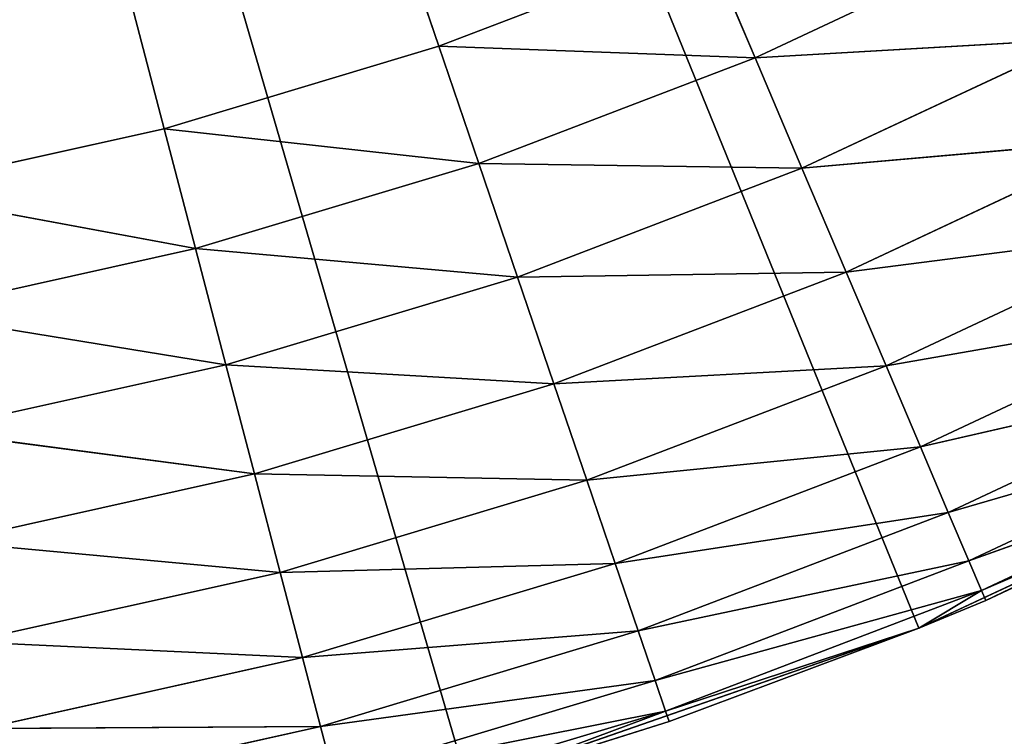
# Model space of a CAD drawing. Header units: centimetres. Extents: x 0.1 to 28.1, y 0.1 to 9.9.
# Tile 237 of 317: x 24.763 to 24.901, y 7.39 to 7.491. Entities that reach past the tile are written whole.
import ezdxf

# ---------------------------------------------------------------- set-up
doc = ezdxf.new("R2010")
doc.units = ezdxf.units.CM
doc.header["$LTSCALE"] = 2.54
doc.layers.get('0').update_dxf_attribs({"true_color": 0xff5454})

# ---------------------------------------------------------------- blocks, each defined once
blk = doc.blocks.new('P__ka na papier toaletowy COVUU.STL')
at = {"color": 0}
for p, q in [((24.78348, 7.47566, 22.65), (24.64437, 8.00778, 22.65)), ((24.78348, 7.47566, 22.65), (24.64437, 8.00778, 22.65)), ((24.82196, 7.48723, 22.65), (24.64437, 8.00778, 22.65)), ((24.82196, 7.48723, 22.65), (24.64437, 8.00778, 22.65)), ((24.64437, 8.00778, 22.15), (24.82604, 7.38368, 22.15)), ((24.88924, 7.40567, 22.15), (24.64437, 8.00778, 22.15)), ((24.88924, 7.40567, 22.15), (24.64437, 8.00778, 22.15)), ((24.64437, 8.00778, 22.15), (24.82604, 7.38368, 22.15)), ((24.86627, 7.4856, 22.64848), (24.90379, 7.50319, 22.64848)), ((24.86627, 7.4856, 22.64848), (24.90379, 7.50319, 22.64848)), ((24.82196, 7.48723, 22.65), (24.85948, 7.50159, 22.65)), ((24.82196, 7.48723, 22.65), (24.85948, 7.50159, 22.65)), ((24.85948, 7.50159, 22.65), (24.86627, 7.4856, 22.64848)), ((24.85948, 7.50159, 22.65), (24.86627, 7.4856, 22.64848)), ((24.78348, 7.47566, 22.65), (24.82196, 7.48723, 22.65)), ((24.78348, 7.47566, 22.65), (24.82196, 7.48723, 22.65)), ((24.86627, 7.4856, 22.64848), (24.82196, 7.48723, 22.65)), ((24.82196, 7.48723, 22.65), (24.82756, 7.4708, 22.64848)), ((24.86627, 7.4856, 22.64848), (24.82196, 7.48723, 22.65)), ((24.82196, 7.48723, 22.65), (24.82756, 7.4708, 22.64848)), ((24.86627, 7.4856, 22.64848), (24.91149, 7.48822, 22.64397)), ((24.86627, 7.4856, 22.64848), (24.91149, 7.48822, 22.64397)), ((24.87285, 7.47011, 22.64397), (24.91149, 7.48822, 22.64397)), ((24.87285, 7.47011, 22.64397), (24.91149, 7.48822, 22.64397)), ((24.86627, 7.4856, 22.64848), (24.82756, 7.4708, 22.64848)), ((24.86627, 7.4856, 22.64848), (24.82756, 7.4708, 22.64848)), ((24.86627, 7.4856, 22.64848), (24.87285, 7.47011, 22.64397)), ((24.86627, 7.4856, 22.64848), (24.87285, 7.47011, 22.64397)), ((24.74427, 7.46693, 22.65), (24.78348, 7.47566, 22.65)), ((24.74427, 7.46693, 22.65), (24.78348, 7.47566, 22.65)), ((24.82756, 7.4708, 22.64848), (24.78348, 7.47566, 22.65)), ((24.78348, 7.47566, 22.65), (24.78788, 7.45886, 22.64848)), ((24.82756, 7.4708, 22.64848), (24.78348, 7.47566, 22.65)), ((24.78348, 7.47566, 22.65), (24.78788, 7.45886, 22.64848)), ((24.87285, 7.47011, 22.64397), (24.91872, 7.47417, 22.6366)), ((24.87285, 7.47011, 22.64397), (24.91872, 7.47417, 22.6366)), ((24.87903, 7.45557, 22.6366), (24.91872, 7.47417, 22.6366)), ((24.87903, 7.45557, 22.6366), (24.91872, 7.47417, 22.6366)), ((24.82756, 7.4708, 22.64848), (24.78788, 7.45886, 22.64848)), ((24.82756, 7.4708, 22.64848), (24.78788, 7.45886, 22.64848)), ((24.87285, 7.47011, 22.64397), (24.82756, 7.4708, 22.64848)), ((24.82756, 7.4708, 22.64848), (24.833, 7.45486, 22.64397)), ((24.87285, 7.47011, 22.64397), (24.82756, 7.4708, 22.64848)), ((24.82756, 7.4708, 22.64848), (24.833, 7.45486, 22.64397)), ((24.87285, 7.47011, 22.64397), (24.833, 7.45486, 22.64397)), ((24.87285, 7.47011, 22.64397), (24.833, 7.45486, 22.64397)), ((24.87285, 7.47011, 22.64397), (24.87903, 7.45557, 22.6366)), ((24.87285, 7.47011, 22.64397), (24.87903, 7.45557, 22.6366)), ((24.74427, 7.46693, 22.65), (24.78788, 7.45886, 22.64848)), ((24.74427, 7.46693, 22.65), (24.78788, 7.45886, 22.64848)), ((24.87903, 7.45557, 22.6366), (24.92525, 7.46147, 22.62661)), ((24.87903, 7.45557, 22.6366), (24.92525, 7.46147, 22.62661)), ((24.88462, 7.44243, 22.62661), (24.92525, 7.46147, 22.62661)), ((24.88462, 7.44243, 22.62661), (24.92525, 7.46147, 22.62661)), ((24.74743, 7.44985, 22.64848), (24.78788, 7.45886, 22.64848)), ((24.74743, 7.44985, 22.64848), (24.78788, 7.45886, 22.64848)), ((24.833, 7.45486, 22.64397), (24.78788, 7.45886, 22.64848)), ((24.78788, 7.45886, 22.64848), (24.79214, 7.44257, 22.64397)), ((24.833, 7.45486, 22.64397), (24.78788, 7.45886, 22.64848)), ((24.78788, 7.45886, 22.64848), (24.79214, 7.44257, 22.64397)), ((24.87903, 7.45557, 22.6366), (24.833, 7.45486, 22.64397)), ((24.87903, 7.45557, 22.6366), (24.833, 7.45486, 22.64397)), ((24.87903, 7.45557, 22.6366), (24.8381, 7.43991, 22.6366)), ((24.87903, 7.45557, 22.6366), (24.8381, 7.43991, 22.6366)), ((24.87903, 7.45557, 22.6366), (24.88462, 7.44243, 22.62661)), ((24.87903, 7.45557, 22.6366), (24.88462, 7.44243, 22.62661)), ((24.833, 7.45486, 22.64397), (24.79214, 7.44257, 22.64397)), ((24.833, 7.45486, 22.64397), (24.79214, 7.44257, 22.64397)), ((24.833, 7.45486, 22.64397), (24.8381, 7.43991, 22.6366)), ((24.833, 7.45486, 22.64397), (24.8381, 7.43991, 22.6366)), ((24.88462, 7.44243, 22.62661), (24.93088, 7.45051, 22.61428)), ((24.88462, 7.44243, 22.62661), (24.93088, 7.45051, 22.61428)), ((24.88944, 7.43108, 22.61428), (24.93088, 7.45051, 22.61428)), ((24.88944, 7.43108, 22.61428), (24.93088, 7.45051, 22.61428)), ((24.74743, 7.44985, 22.64848), (24.79214, 7.44257, 22.64397)), ((24.74743, 7.44985, 22.64848), (24.79214, 7.44257, 22.64397)), ((24.75048, 7.43329, 22.64397), (24.79214, 7.44257, 22.64397)), ((24.75048, 7.43329, 22.64397), (24.79214, 7.44257, 22.64397)), ((24.8381, 7.43991, 22.6366), (24.79214, 7.44257, 22.64397)), ((24.79214, 7.44257, 22.64397), (24.79613, 7.42729, 22.6366)), ((24.8381, 7.43991, 22.6366), (24.79214, 7.44257, 22.64397)), ((24.79214, 7.44257, 22.64397), (24.79613, 7.42729, 22.6366)), ((24.88462, 7.44243, 22.62661), (24.8381, 7.43991, 22.6366)), ((24.88462, 7.44243, 22.62661), (24.8381, 7.43991, 22.6366)), ((24.88462, 7.44243, 22.62661), (24.84271, 7.4264, 22.62661)), ((24.88462, 7.44243, 22.62661), (24.84271, 7.4264, 22.62661)), ((24.88462, 7.44243, 22.62661), (24.88944, 7.43108, 22.61428)), ((24.88462, 7.44243, 22.62661), (24.88944, 7.43108, 22.61428)), ((24.88944, 7.43108, 22.61428), (24.93545, 7.44162, 22.6)), ((24.88944, 7.43108, 22.61428), (24.93545, 7.44162, 22.6)), ((24.89335, 7.42188, 22.6), (24.93545, 7.44162, 22.6)), ((24.89335, 7.42188, 22.6), (24.93545, 7.44162, 22.6)), ((24.8381, 7.43991, 22.6366), (24.79613, 7.42729, 22.6366)), ((24.8381, 7.43991, 22.6366), (24.79613, 7.42729, 22.6366)), ((24.8381, 7.43991, 22.6366), (24.84271, 7.4264, 22.62661)), ((24.8381, 7.43991, 22.6366), (24.84271, 7.4264, 22.62661)), ((24.89335, 7.42188, 22.6), (24.93882, 7.43507, 22.5842)), ((24.89335, 7.42188, 22.6), (24.93882, 7.43507, 22.5842)), ((24.89623, 7.4151, 22.5842), (24.93882, 7.43507, 22.5842)), ((24.89623, 7.4151, 22.5842), (24.93882, 7.43507, 22.5842)), ((24.88924, 7.40567, 22.15), (24.94986, 7.43403, 22.15)), ((24.88924, 7.40567, 22.15), (24.94986, 7.43403, 22.15)), ((24.94986, 7.43403, 22.15), (24.89859, 7.40955, 22.55)), ((24.94986, 7.43403, 22.15), (24.89859, 7.40955, 22.55)), ((24.75048, 7.43329, 22.64397), (24.79613, 7.42729, 22.6366)), ((24.75048, 7.43329, 22.64397), (24.79613, 7.42729, 22.6366)), ((24.88944, 7.43108, 22.61428), (24.84271, 7.4264, 22.62661)), ((24.88944, 7.43108, 22.61428), (24.84271, 7.4264, 22.62661)), ((24.88944, 7.43108, 22.61428), (24.84669, 7.41473, 22.61428)), ((24.88944, 7.43108, 22.61428), (24.84669, 7.41473, 22.61428)), ((24.88944, 7.43108, 22.61428), (24.89335, 7.42188, 22.6)), ((24.88944, 7.43108, 22.61428), (24.89335, 7.42188, 22.6)), ((24.89623, 7.4151, 22.5842), (24.94088, 7.43105, 22.56736)), ((24.89623, 7.4151, 22.5842), (24.94088, 7.43105, 22.56736)), ((24.89799, 7.41095, 22.56736), (24.94088, 7.43105, 22.56736)), ((24.89799, 7.41095, 22.56736), (24.94088, 7.43105, 22.56736)), ((24.89799, 7.41095, 22.56736), (24.94158, 7.4297, 22.55)), ((24.89799, 7.41095, 22.56736), (24.94158, 7.4297, 22.55)), ((24.94158, 7.4297, 22.55), (24.89859, 7.40955, 22.55)), ((24.94158, 7.4297, 22.55), (24.89859, 7.40955, 22.55)), ((24.75335, 7.41776, 22.6366), (24.79613, 7.42729, 22.6366)), ((24.75335, 7.41776, 22.6366), (24.79613, 7.42729, 22.6366)), ((24.84271, 7.4264, 22.62661), (24.79613, 7.42729, 22.6366)), ((24.79613, 7.42729, 22.6366), (24.79974, 7.41347, 22.62661)), ((24.84271, 7.4264, 22.62661), (24.79613, 7.42729, 22.6366)), ((24.79613, 7.42729, 22.6366), (24.79974, 7.41347, 22.62661)), ((24.84271, 7.4264, 22.62661), (24.79974, 7.41347, 22.62661)), ((24.84271, 7.4264, 22.62661), (24.79974, 7.41347, 22.62661)), ((24.84271, 7.4264, 22.62661), (24.84669, 7.41473, 22.61428)), ((24.84271, 7.4264, 22.62661), (24.84669, 7.41473, 22.61428)), ((24.89335, 7.42188, 22.6), (24.84669, 7.41473, 22.61428)), ((24.89335, 7.42188, 22.6), (24.84669, 7.41473, 22.61428)), ((24.89335, 7.42188, 22.6), (24.84992, 7.40527, 22.6)), ((24.89335, 7.42188, 22.6), (24.84992, 7.40527, 22.6)), ((24.89335, 7.42188, 22.6), (24.89623, 7.4151, 22.5842)), ((24.89335, 7.42188, 22.6), (24.89623, 7.4151, 22.5842)), ((24.75335, 7.41776, 22.6366), (24.79974, 7.41347, 22.62661)), ((24.75335, 7.41776, 22.6366), (24.79974, 7.41347, 22.62661)), ((24.84669, 7.41473, 22.61428), (24.79974, 7.41347, 22.62661)), ((24.84669, 7.41473, 22.61428), (24.79974, 7.41347, 22.62661)), ((24.84669, 7.41473, 22.61428), (24.80286, 7.40155, 22.61428)), ((24.84669, 7.41473, 22.61428), (24.80286, 7.40155, 22.61428)), ((24.84669, 7.41473, 22.61428), (24.84992, 7.40527, 22.6)), ((24.84669, 7.41473, 22.61428), (24.84992, 7.40527, 22.6)), ((24.89623, 7.4151, 22.5842), (24.84992, 7.40527, 22.6)), ((24.89623, 7.4151, 22.5842), (24.84992, 7.40527, 22.6)), ((24.89623, 7.4151, 22.5842), (24.8523, 7.3983, 22.5842)), ((24.89623, 7.4151, 22.5842), (24.8523, 7.3983, 22.5842)), ((24.89623, 7.4151, 22.5842), (24.89799, 7.41095, 22.56736)), ((24.89623, 7.4151, 22.5842), (24.89799, 7.41095, 22.56736)), ((24.75595, 7.40372, 22.62661), (24.79974, 7.41347, 22.62661)), ((24.75595, 7.40372, 22.62661), (24.79974, 7.41347, 22.62661)), ((24.79974, 7.41347, 22.62661), (24.80286, 7.40155, 22.61428)), ((24.79974, 7.41347, 22.62661), (24.80286, 7.40155, 22.61428)), ((24.89799, 7.41095, 22.56736), (24.8523, 7.3983, 22.5842)), ((24.89799, 7.41095, 22.56736), (24.8523, 7.3983, 22.5842)), ((24.89799, 7.41095, 22.56736), (24.85375, 7.39403, 22.56736)), ((24.89799, 7.41095, 22.56736), (24.85375, 7.39403, 22.56736)), ((24.89799, 7.41095, 22.56736), (24.88924, 7.40567, 22.55)), ((24.89799, 7.41095, 22.56736), (24.88924, 7.40567, 22.55)), ((24.89859, 7.40955, 22.55), (24.89799, 7.41095, 22.56736)), ((24.89859, 7.40955, 22.55), (24.89799, 7.41095, 22.56736)), ((24.88924, 7.40567, 22.15), (24.89859, 7.40955, 22.55)), ((24.89859, 7.40955, 22.55), (24.88924, 7.40567, 22.55)), ((24.88924, 7.40567, 22.15), (24.89859, 7.40955, 22.55)), ((24.89859, 7.40955, 22.55), (24.88924, 7.40567, 22.55)), ((24.84992, 7.40527, 22.6), (24.80286, 7.40155, 22.61428)), ((24.84992, 7.40527, 22.6), (24.80286, 7.40155, 22.61428)), ((24.84992, 7.40527, 22.6), (24.80539, 7.39187, 22.6)), ((24.84992, 7.40527, 22.6), (24.80539, 7.39187, 22.6)), ((24.82604, 7.38368, 22.15), (24.88924, 7.40567, 22.15)), ((24.82604, 7.38368, 22.15), (24.88924, 7.40567, 22.15)), ((24.84992, 7.40527, 22.6), (24.8523, 7.3983, 22.5842)), ((24.84992, 7.40527, 22.6), (24.8523, 7.3983, 22.5842)), ((24.88924, 7.40567, 22.55), (24.85375, 7.39403, 22.56736)), ((24.88924, 7.40567, 22.55), (24.85375, 7.39403, 22.56736)), ((24.88924, 7.40567, 22.15), (24.85424, 7.39259, 22.55)), ((24.88924, 7.40567, 22.15), (24.85424, 7.39259, 22.55)), ((24.88924, 7.40567, 22.55), (24.85424, 7.39259, 22.55)), ((24.88924, 7.40567, 22.55), (24.85424, 7.39259, 22.55)), ((24.88924, 7.40567, 22.15), (24.88924, 7.40567, 22.55)), ((24.88924, 7.40567, 22.15), (24.88924, 7.40567, 22.55)), ((24.75595, 7.40372, 22.62661), (24.80286, 7.40155, 22.61428)), ((24.75595, 7.40372, 22.62661), (24.80286, 7.40155, 22.61428)), ((24.75818, 7.39159, 22.61428), (24.80286, 7.40155, 22.61428)), ((24.75818, 7.39159, 22.61428), (24.80286, 7.40155, 22.61428)), ((24.80286, 7.40155, 22.61428), (24.80539, 7.39187, 22.6)), ((24.80286, 7.40155, 22.61428), (24.80539, 7.39187, 22.6)), ((24.8523, 7.3983, 22.5842), (24.80539, 7.39187, 22.6)), ((24.8523, 7.3983, 22.5842), (24.80539, 7.39187, 22.6)), ((24.8523, 7.3983, 22.5842), (24.80725, 7.38475, 22.5842)), ((24.8523, 7.3983, 22.5842), (24.80725, 7.38475, 22.5842)), ((24.8523, 7.3983, 22.5842), (24.85375, 7.39403, 22.56736)), ((24.8523, 7.3983, 22.5842), (24.85375, 7.39403, 22.56736)), ((24.85375, 7.39403, 22.56736), (24.80725, 7.38475, 22.5842)), ((24.85375, 7.39403, 22.56736), (24.80725, 7.38475, 22.5842)), ((24.85375, 7.39403, 22.56736), (24.80839, 7.38038, 22.56736)), ((24.85375, 7.39403, 22.56736), (24.80839, 7.38038, 22.56736)), ((24.85375, 7.39403, 22.56736), (24.82604, 7.38368, 22.55)), ((24.85375, 7.39403, 22.56736), (24.82604, 7.38368, 22.55)), ((24.85424, 7.39259, 22.55), (24.85375, 7.39403, 22.56736)), ((24.85424, 7.39259, 22.55), (24.85375, 7.39403, 22.56736)), ((24.82604, 7.38368, 22.15), (24.85424, 7.39259, 22.55)), ((24.85424, 7.39259, 22.55), (24.82604, 7.38368, 22.55)), ((24.82604, 7.38368, 22.15), (24.85424, 7.39259, 22.55)), ((24.85424, 7.39259, 22.55), (24.82604, 7.38368, 22.55)), ((24.75818, 7.39159, 22.61428), (24.80539, 7.39187, 22.6)), ((24.75818, 7.39159, 22.61428), (24.80539, 7.39187, 22.6)), ((24.76, 7.38176, 22.6), (24.80539, 7.39187, 22.6)), ((24.76, 7.38176, 22.6), (24.80539, 7.39187, 22.6)), ((24.80539, 7.39187, 22.6), (24.80725, 7.38475, 22.5842)), ((24.80539, 7.39187, 22.6), (24.80725, 7.38475, 22.5842))]:
    blk.add_line(p, q, dxfattribs=at)
mesh = blk.add_polyface(dxfattribs=at)
corners = [(27.64437, 0.05778, 34.05), (0.64437, 9.85778, 34.05), (27.64437, 9.85778, 34.05)]
mesh.append_faces([[corners[k] for k in face] for face in [(0, 1, 2)]], dxfattribs={"color": 0})
mesh = blk.add_polyface(dxfattribs=at)
corners = [(27.64437, 0.05778, 34.05), (0.64437, 0.05778, 34.05), (0.64437, 9.85778, 34.05)]
mesh.append_faces([[corners[k] for k in face] for face in [(0, 1, 2)]], dxfattribs={"color": 0})
mesh = blk.add_polyface(dxfattribs=at)
corners = [(27.64437, 9.85778, 34.25), (0.64437, 0.05778, 34.25), (27.64437, 0.05778, 34.25)]
mesh.append_faces([[corners[k] for k in face] for face in [(0, 1, 2)]], dxfattribs={"color": 0})
mesh = blk.add_polyface(dxfattribs=at)
corners = [(27.64437, 9.85778, 34.25), (0.64437, 9.85778, 34.25), (0.64437, 0.05778, 34.25)]
mesh.append_faces([[corners[k] for k in face] for face in [(0, 1, 2)]], dxfattribs={"color": 0})
mesh = blk.add_polyface(dxfattribs=at)
corners = [(24.78348, 7.47566, 22.65), (24.64437, 8.00778, 22.65), (24.74427, 7.46693, 22.65)]
mesh.append_faces([[corners[k] for k in face] for face in [(0, 1, 2)]], dxfattribs={"color": 0})
mesh = blk.add_polyface(dxfattribs=at)
corners = [(24.82196, 7.48723, 22.65), (24.64437, 8.00778, 22.65), (24.78348, 7.47566, 22.65)]
mesh.append_faces([[corners[k] for k in face] for face in [(0, 1, 2)]], dxfattribs={"color": 0})
mesh = blk.add_polyface(dxfattribs=at)
corners = [(24.85948, 7.50159, 22.65), (24.64437, 8.00778, 22.65), (24.82196, 7.48723, 22.65)]
mesh.append_faces([[corners[k] for k in face] for face in [(0, 1, 2)]], dxfattribs={"color": 0})
mesh = blk.add_polyface(dxfattribs=at)
corners = [(24.82604, 7.38368, 22.15), (24.7609, 7.36831, 22.15), (24.64437, 8.00778, 22.15)]
mesh.append_faces([[corners[k] for k in face] for face in [(0, 1, 2)]], dxfattribs={"color": 0})
mesh = blk.add_polyface(dxfattribs=at)
corners = [(25.00723, 7.46849, 22.15), (24.94986, 7.43403, 22.15), (24.64437, 8.00778, 22.15)]
mesh.append_faces([[corners[k] for k in face] for face in [(0, 1, 2)]], dxfattribs={"color": 0})
mesh = blk.add_polyface(dxfattribs=at)
corners = [(24.94986, 7.43403, 22.15), (24.88924, 7.40567, 22.15), (24.64437, 8.00778, 22.15)]
mesh.append_faces([[corners[k] for k in face] for face in [(0, 1, 2)]], dxfattribs={"color": 0})
mesh = blk.add_polyface(dxfattribs=at)
corners = [(24.88924, 7.40567, 22.15), (24.82604, 7.38368, 22.15), (24.64437, 8.00778, 22.15)]
mesh.append_faces([[corners[k] for k in face] for face in [(0, 1, 2)]], dxfattribs={"color": 0})
mesh = blk.add_polyface(dxfattribs=at)
corners = [(25.06076, 7.50865, 22.15), (25.00723, 7.46849, 22.15), (24.64437, 8.00778, 22.15)]
mesh.append_faces([[corners[k] for k in face] for face in [(0, 1, 2)]], dxfattribs={"color": 0})
mesh = blk.add_polyface(dxfattribs=at)
corners = [(28.14437, 6.05778, 22.15), (3.98905, 7.947, 22.15), (3.97326, 7.88807, 22.15)]
mesh.append_faces([[corners[k] for k in face] for face in [(0, 1, 2)]], dxfattribs={"color": 0})
mesh = blk.add_polyface(dxfattribs=at)
corners = [(28.14437, 6.05778, 22.15), (24.64437, 7.65778, 22.15), (3.98905, 7.947, 22.15)]
mesh.append_faces([[corners[k] for k in face] for face in [(0, 1, 2)]], dxfattribs={"color": 0})
mesh = blk.add_polyface(dxfattribs=at)
corners = [(28.14437, 6.05778, 22.15), (3.97326, 7.88807, 22.15), (3.94748, 7.83278, 22.15)]
mesh.append_faces([[corners[k] for k in face] for face in [(0, 1, 2)]], dxfattribs={"color": 0})
mesh = blk.add_polyface(dxfattribs=at)
corners = [(28.14437, 6.05778, 22.15), (3.94748, 7.83278, 22.15), (3.91249, 7.7828, 22.15)]
mesh.append_faces([[corners[k] for k in face] for face in [(0, 1, 2)]], dxfattribs={"color": 0})
mesh = blk.add_polyface(dxfattribs=at)
corners = [(28.14437, 6.05778, 22.15), (3.91249, 7.7828, 22.15), (3.86935, 7.73966, 22.15)]
mesh.append_faces([[corners[k] for k in face] for face in [(0, 1, 2)]], dxfattribs={"color": 0})
mesh = blk.add_polyface(dxfattribs=at)
corners = [(28.14437, 6.05778, 22.05), (24.86935, 7.73966, 22.05), (24.91249, 7.7828, 22.05)]
mesh.append_faces([[corners[k] for k in face] for face in [(0, 1, 2)]], dxfattribs={"color": 0})
mesh = blk.add_polyface(dxfattribs=at)
corners = [(28.14437, 6.05778, 22.15), (24.91249, 7.7828, 22.15), (24.86935, 7.73966, 22.15)]
mesh.append_faces([[corners[k] for k in face] for face in [(0, 1, 2)]], dxfattribs={"color": 0})
mesh = blk.add_polyface(dxfattribs=at)
corners = [(28.14437, 6.05778, 22.15), (3.86935, 7.73966, 22.15), (3.81937, 7.70467, 22.15)]
mesh.append_faces([[corners[k] for k in face] for face in [(0, 1, 2)]], dxfattribs={"color": 0})
mesh = blk.add_polyface(dxfattribs=at)
corners = [(28.14437, 6.05778, 22.05), (24.81937, 7.70467, 22.05), (24.86935, 7.73966, 22.05)]
mesh.append_faces([[corners[k] for k in face] for face in [(0, 1, 2)]], dxfattribs={"color": 0})
mesh = blk.add_polyface(dxfattribs=at)
corners = [(28.14437, 6.05778, 22.15), (24.86935, 7.73966, 22.15), (24.81937, 7.70467, 22.15)]
mesh.append_faces([[corners[k] for k in face] for face in [(0, 1, 2)]], dxfattribs={"color": 0})
mesh = blk.add_polyface(dxfattribs=at)
corners = [(28.14437, 6.05778, 22.15), (3.81937, 7.70467, 22.15), (3.76408, 7.67888, 22.15)]
mesh.append_faces([[corners[k] for k in face] for face in [(0, 1, 2)]], dxfattribs={"color": 0})
mesh = blk.add_polyface(dxfattribs=at)
corners = [(28.14437, 6.05778, 22.05), (24.76408, 7.67888, 22.05), (24.81937, 7.70467, 22.05)]
mesh.append_faces([[corners[k] for k in face] for face in [(0, 1, 2)]], dxfattribs={"color": 0})
mesh = blk.add_polyface(dxfattribs=at)
corners = [(28.14437, 6.05778, 22.15), (24.81937, 7.70467, 22.15), (24.76408, 7.67888, 22.15)]
mesh.append_faces([[corners[k] for k in face] for face in [(0, 1, 2)]], dxfattribs={"color": 0})
mesh = blk.add_polyface(dxfattribs=at)
corners = [(28.14437, 6.05778, 22.05), (0.14437, 6.05778, 22.05), (24.52466, 7.67888, 22.05)]
mesh.append_faces([[corners[k] for k in face] for face in [(0, 1, 2)]], dxfattribs={"color": 0})
mesh = blk.add_polyface(dxfattribs=at)
corners = [(28.14437, 6.05778, 22.15), (3.76408, 7.67888, 22.15), (0.14437, 6.05778, 22.15)]
mesh.append_faces([[corners[k] for k in face] for face in [(0, 1, 2)]], dxfattribs={"color": 0})
mesh = blk.add_polyface(dxfattribs=at)
corners = [(28.14437, 6.05778, 22.05), (24.52466, 7.67888, 22.05), (24.58359, 7.66309, 22.05)]
mesh.append_faces([[corners[k] for k in face] for face in [(0, 1, 2)]], dxfattribs={"color": 0})
mesh = blk.add_polyface(dxfattribs=at)
corners = [(28.14437, 6.05778, 22.05), (24.70515, 7.66309, 22.05), (24.76408, 7.67888, 22.05)]
mesh.append_faces([[corners[k] for k in face] for face in [(0, 1, 2)]], dxfattribs={"color": 0})
mesh = blk.add_polyface(dxfattribs=at)
corners = [(28.14437, 6.05778, 22.15), (24.76408, 7.67888, 22.15), (24.70515, 7.66309, 22.15)]
mesh.append_faces([[corners[k] for k in face] for face in [(0, 1, 2)]], dxfattribs={"color": 0})
mesh = blk.add_polyface(dxfattribs=at)
corners = [(28.14437, 6.05778, 22.05), (24.58359, 7.66309, 22.05), (24.64437, 7.65778, 22.05)]
mesh.append_faces([[corners[k] for k in face] for face in [(0, 1, 2)]], dxfattribs={"color": 0})
mesh = blk.add_polyface(dxfattribs=at)
corners = [(28.14437, 6.05778, 22.05), (24.64437, 7.65778, 22.05), (24.70515, 7.66309, 22.05)]
mesh.append_faces([[corners[k] for k in face] for face in [(0, 1, 2)]], dxfattribs={"color": 0})
mesh = blk.add_polyface(dxfattribs=at)
corners = [(28.14437, 6.05778, 22.15), (24.70515, 7.66309, 22.15), (24.64437, 7.65778, 22.15)]
mesh.append_faces([[corners[k] for k in face] for face in [(0, 1, 2)]], dxfattribs={"color": 0})
mesh = blk.add_polyface(dxfattribs=at)
corners = [(24.90379, 7.50319, 22.64848), (24.85948, 7.50159, 22.65), (24.86627, 7.4856, 22.64848)]
mesh.append_faces([[corners[k] for k in face] for face in [(0, 1, 2)]], dxfattribs={"color": 0})
mesh = blk.add_polyface(dxfattribs=at)
corners = [(24.91149, 7.48822, 22.64397), (24.90379, 7.50319, 22.64848), (24.86627, 7.4856, 22.64848)]
mesh.append_faces([[corners[k] for k in face] for face in [(0, 1, 2)]], dxfattribs={"color": 0})
mesh = blk.add_polyface(dxfattribs=at)
corners = [(24.86627, 7.4856, 22.64848), (24.85948, 7.50159, 22.65), (24.82196, 7.48723, 22.65)]
mesh.append_faces([[corners[k] for k in face] for face in [(0, 1, 2)]], dxfattribs={"color": 0})
mesh = blk.add_polyface(dxfattribs=at)
corners = [(24.82756, 7.4708, 22.64848), (24.82196, 7.48723, 22.65), (24.78348, 7.47566, 22.65)]
mesh.append_faces([[corners[k] for k in face] for face in [(0, 1, 2)]], dxfattribs={"color": 0})
mesh = blk.add_polyface(dxfattribs=at)
corners = [(24.86627, 7.4856, 22.64848), (24.82196, 7.48723, 22.65), (24.82756, 7.4708, 22.64848)]
mesh.append_faces([[corners[k] for k in face] for face in [(0, 1, 2)]], dxfattribs={"color": 0})
mesh = blk.add_polyface(dxfattribs=at)
corners = [(24.91149, 7.48822, 22.64397), (24.86627, 7.4856, 22.64848), (24.87285, 7.47011, 22.64397)]
mesh.append_faces([[corners[k] for k in face] for face in [(0, 1, 2)]], dxfattribs={"color": 0})
mesh = blk.add_polyface(dxfattribs=at)
corners = [(24.91872, 7.47417, 22.6366), (24.91149, 7.48822, 22.64397), (24.87285, 7.47011, 22.64397)]
mesh.append_faces([[corners[k] for k in face] for face in [(0, 1, 2)]], dxfattribs={"color": 0})
mesh = blk.add_polyface(dxfattribs=at)
corners = [(24.87285, 7.47011, 22.64397), (24.86627, 7.4856, 22.64848), (24.82756, 7.4708, 22.64848)]
mesh.append_faces([[corners[k] for k in face] for face in [(0, 1, 2)]], dxfattribs={"color": 0})
mesh = blk.add_polyface(dxfattribs=at)
corners = [(24.78788, 7.45886, 22.64848), (24.78348, 7.47566, 22.65), (24.74427, 7.46693, 22.65)]
mesh.append_faces([[corners[k] for k in face] for face in [(0, 1, 2)]], dxfattribs={"color": 0})
mesh = blk.add_polyface(dxfattribs=at)
corners = [(24.82756, 7.4708, 22.64848), (24.78348, 7.47566, 22.65), (24.78788, 7.45886, 22.64848)]
mesh.append_faces([[corners[k] for k in face] for face in [(0, 1, 2)]], dxfattribs={"color": 0})
mesh = blk.add_polyface(dxfattribs=at)
corners = [(24.91872, 7.47417, 22.6366), (24.87285, 7.47011, 22.64397), (24.87903, 7.45557, 22.6366)]
mesh.append_faces([[corners[k] for k in face] for face in [(0, 1, 2)]], dxfattribs={"color": 0})
mesh = blk.add_polyface(dxfattribs=at)
corners = [(24.92525, 7.46147, 22.62661), (24.91872, 7.47417, 22.6366), (24.87903, 7.45557, 22.6366)]
mesh.append_faces([[corners[k] for k in face] for face in [(0, 1, 2)]], dxfattribs={"color": 0})
mesh = blk.add_polyface(dxfattribs=at)
corners = [(24.833, 7.45486, 22.64397), (24.82756, 7.4708, 22.64848), (24.78788, 7.45886, 22.64848)]
mesh.append_faces([[corners[k] for k in face] for face in [(0, 1, 2)]], dxfattribs={"color": 0})
mesh = blk.add_polyface(dxfattribs=at)
corners = [(24.87285, 7.47011, 22.64397), (24.82756, 7.4708, 22.64848), (24.833, 7.45486, 22.64397)]
mesh.append_faces([[corners[k] for k in face] for face in [(0, 1, 2)]], dxfattribs={"color": 0})
mesh = blk.add_polyface(dxfattribs=at)
corners = [(24.87903, 7.45557, 22.6366), (24.87285, 7.47011, 22.64397), (24.833, 7.45486, 22.64397)]
mesh.append_faces([[corners[k] for k in face] for face in [(0, 1, 2)]], dxfattribs={"color": 0})
mesh = blk.add_polyface(dxfattribs=at)
corners = [(24.78788, 7.45886, 22.64848), (24.74427, 7.46693, 22.65), (24.74743, 7.44985, 22.64848)]
mesh.append_faces([[corners[k] for k in face] for face in [(0, 1, 2)]], dxfattribs={"color": 0})
mesh = blk.add_polyface(dxfattribs=at)
corners = [(24.92525, 7.46147, 22.62661), (24.87903, 7.45557, 22.6366), (24.88462, 7.44243, 22.62661)]
mesh.append_faces([[corners[k] for k in face] for face in [(0, 1, 2)]], dxfattribs={"color": 0})
mesh = blk.add_polyface(dxfattribs=at)
corners = [(24.93088, 7.45051, 22.61428), (24.92525, 7.46147, 22.62661), (24.88462, 7.44243, 22.62661)]
mesh.append_faces([[corners[k] for k in face] for face in [(0, 1, 2)]], dxfattribs={"color": 0})
mesh = blk.add_polyface(dxfattribs=at)
corners = [(24.79214, 7.44257, 22.64397), (24.78788, 7.45886, 22.64848), (24.74743, 7.44985, 22.64848)]
mesh.append_faces([[corners[k] for k in face] for face in [(0, 1, 2)]], dxfattribs={"color": 0})
mesh = blk.add_polyface(dxfattribs=at)
corners = [(24.833, 7.45486, 22.64397), (24.78788, 7.45886, 22.64848), (24.79214, 7.44257, 22.64397)]
mesh.append_faces([[corners[k] for k in face] for face in [(0, 1, 2)]], dxfattribs={"color": 0})
mesh = blk.add_polyface(dxfattribs=at)
corners = [(24.87903, 7.45557, 22.6366), (24.833, 7.45486, 22.64397), (24.8381, 7.43991, 22.6366)]
mesh.append_faces([[corners[k] for k in face] for face in [(0, 1, 2)]], dxfattribs={"color": 0})
mesh = blk.add_polyface(dxfattribs=at)
corners = [(24.88462, 7.44243, 22.62661), (24.87903, 7.45557, 22.6366), (24.8381, 7.43991, 22.6366)]
mesh.append_faces([[corners[k] for k in face] for face in [(0, 1, 2)]], dxfattribs={"color": 0})
mesh = blk.add_polyface(dxfattribs=at)
corners = [(24.8381, 7.43991, 22.6366), (24.833, 7.45486, 22.64397), (24.79214, 7.44257, 22.64397)]
mesh.append_faces([[corners[k] for k in face] for face in [(0, 1, 2)]], dxfattribs={"color": 0})
mesh = blk.add_polyface(dxfattribs=at)
corners = [(24.93088, 7.45051, 22.61428), (24.88462, 7.44243, 22.62661), (24.88944, 7.43108, 22.61428)]
mesh.append_faces([[corners[k] for k in face] for face in [(0, 1, 2)]], dxfattribs={"color": 0})
mesh = blk.add_polyface(dxfattribs=at)
corners = [(24.88944, 7.43108, 22.61428), (24.93545, 7.44162, 22.6), (24.93088, 7.45051, 22.61428)]
mesh.append_faces([[corners[k] for k in face] for face in [(0, 1, 2)]], dxfattribs={"color": 0})
mesh = blk.add_polyface(dxfattribs=at)
corners = [(24.79214, 7.44257, 22.64397), (24.74743, 7.44985, 22.64848), (24.75048, 7.43329, 22.64397)]
mesh.append_faces([[corners[k] for k in face] for face in [(0, 1, 2)]], dxfattribs={"color": 0})
mesh = blk.add_polyface(dxfattribs=at)
corners = [(24.79613, 7.42729, 22.6366), (24.79214, 7.44257, 22.64397), (24.75048, 7.43329, 22.64397)]
mesh.append_faces([[corners[k] for k in face] for face in [(0, 1, 2)]], dxfattribs={"color": 0})
mesh = blk.add_polyface(dxfattribs=at)
corners = [(24.8381, 7.43991, 22.6366), (24.79214, 7.44257, 22.64397), (24.79613, 7.42729, 22.6366)]
mesh.append_faces([[corners[k] for k in face] for face in [(0, 1, 2)]], dxfattribs={"color": 0})
mesh = blk.add_polyface(dxfattribs=at)
corners = [(24.88462, 7.44243, 22.62661), (24.8381, 7.43991, 22.6366), (24.84271, 7.4264, 22.62661)]
mesh.append_faces([[corners[k] for k in face] for face in [(0, 1, 2)]], dxfattribs={"color": 0})
mesh = blk.add_polyface(dxfattribs=at)
corners = [(24.88944, 7.43108, 22.61428), (24.88462, 7.44243, 22.62661), (24.84271, 7.4264, 22.62661)]
mesh.append_faces([[corners[k] for k in face] for face in [(0, 1, 2)]], dxfattribs={"color": 0})
mesh = blk.add_polyface(dxfattribs=at)
corners = [(24.88944, 7.43108, 22.61428), (24.89335, 7.42188, 22.6), (24.93545, 7.44162, 22.6)]
mesh.append_faces([[corners[k] for k in face] for face in [(0, 1, 2)]], dxfattribs={"color": 0})
mesh = blk.add_polyface(dxfattribs=at)
corners = [(24.89335, 7.42188, 22.6), (24.93882, 7.43507, 22.5842), (24.93545, 7.44162, 22.6)]
mesh.append_faces([[corners[k] for k in face] for face in [(0, 1, 2)]], dxfattribs={"color": 0})
mesh = blk.add_polyface(dxfattribs=at)
corners = [(24.84271, 7.4264, 22.62661), (24.8381, 7.43991, 22.6366), (24.79613, 7.42729, 22.6366)]
mesh.append_faces([[corners[k] for k in face] for face in [(0, 1, 2)]], dxfattribs={"color": 0})
mesh = blk.add_polyface(dxfattribs=at)
corners = [(24.89335, 7.42188, 22.6), (24.89623, 7.4151, 22.5842), (24.93882, 7.43507, 22.5842)]
mesh.append_faces([[corners[k] for k in face] for face in [(0, 1, 2)]], dxfattribs={"color": 0})
mesh = blk.add_polyface(dxfattribs=at)
corners = [(24.89623, 7.4151, 22.5842), (24.94088, 7.43105, 22.56736), (24.93882, 7.43507, 22.5842)]
mesh.append_faces([[corners[k] for k in face] for face in [(0, 1, 2)]], dxfattribs={"color": 0})
mesh = blk.add_polyface(dxfattribs=at)
corners = [(24.89859, 7.40955, 22.55), (24.88924, 7.40567, 22.15), (24.94986, 7.43403, 22.15)]
mesh.append_faces([[corners[k] for k in face] for face in [(0, 1, 2)]], dxfattribs={"color": 0})
mesh = blk.add_polyface(dxfattribs=at)
corners = [(24.89859, 7.40955, 22.55), (24.94986, 7.43403, 22.15), (24.94158, 7.4297, 22.55)]
mesh.append_faces([[corners[k] for k in face] for face in [(0, 1, 2)]], dxfattribs={"color": 0})
mesh = blk.add_polyface(dxfattribs=at)
corners = [(24.79613, 7.42729, 22.6366), (24.75048, 7.43329, 22.64397), (24.75335, 7.41776, 22.6366)]
mesh.append_faces([[corners[k] for k in face] for face in [(0, 1, 2)]], dxfattribs={"color": 0})
mesh = blk.add_polyface(dxfattribs=at)
corners = [(24.88944, 7.43108, 22.61428), (24.84271, 7.4264, 22.62661), (24.84669, 7.41473, 22.61428)]
mesh.append_faces([[corners[k] for k in face] for face in [(0, 1, 2)]], dxfattribs={"color": 0})
mesh = blk.add_polyface(dxfattribs=at)
corners = [(24.84669, 7.41473, 22.61428), (24.89335, 7.42188, 22.6), (24.88944, 7.43108, 22.61428)]
mesh.append_faces([[corners[k] for k in face] for face in [(0, 1, 2)]], dxfattribs={"color": 0})
mesh = blk.add_polyface(dxfattribs=at)
corners = [(24.89623, 7.4151, 22.5842), (24.89799, 7.41095, 22.56736), (24.94088, 7.43105, 22.56736)]
mesh.append_faces([[corners[k] for k in face] for face in [(0, 1, 2)]], dxfattribs={"color": 0})
mesh = blk.add_polyface(dxfattribs=at)
corners = [(24.89799, 7.41095, 22.56736), (24.94158, 7.4297, 22.55), (24.94088, 7.43105, 22.56736)]
mesh.append_faces([[corners[k] for k in face] for face in [(0, 1, 2)]], dxfattribs={"color": 0})
mesh = blk.add_polyface(dxfattribs=at)
corners = [(24.89799, 7.41095, 22.56736), (24.89859, 7.40955, 22.55), (24.94158, 7.4297, 22.55)]
mesh.append_faces([[corners[k] for k in face] for face in [(0, 1, 2)]], dxfattribs={"color": 0})
mesh = blk.add_polyface(dxfattribs=at)
corners = [(24.79974, 7.41347, 22.62661), (24.79613, 7.42729, 22.6366), (24.75335, 7.41776, 22.6366)]
mesh.append_faces([[corners[k] for k in face] for face in [(0, 1, 2)]], dxfattribs={"color": 0})
mesh = blk.add_polyface(dxfattribs=at)
corners = [(24.84271, 7.4264, 22.62661), (24.79613, 7.42729, 22.6366), (24.79974, 7.41347, 22.62661)]
mesh.append_faces([[corners[k] for k in face] for face in [(0, 1, 2)]], dxfattribs={"color": 0})
mesh = blk.add_polyface(dxfattribs=at)
corners = [(24.84669, 7.41473, 22.61428), (24.84271, 7.4264, 22.62661), (24.79974, 7.41347, 22.62661)]
mesh.append_faces([[corners[k] for k in face] for face in [(0, 1, 2)]], dxfattribs={"color": 0})
mesh = blk.add_polyface(dxfattribs=at)
corners = [(24.84669, 7.41473, 22.61428), (24.84992, 7.40527, 22.6), (24.89335, 7.42188, 22.6)]
mesh.append_faces([[corners[k] for k in face] for face in [(0, 1, 2)]], dxfattribs={"color": 0})
mesh = blk.add_polyface(dxfattribs=at)
corners = [(24.84992, 7.40527, 22.6), (24.89623, 7.4151, 22.5842), (24.89335, 7.42188, 22.6)]
mesh.append_faces([[corners[k] for k in face] for face in [(0, 1, 2)]], dxfattribs={"color": 0})
mesh = blk.add_polyface(dxfattribs=at)
corners = [(24.79974, 7.41347, 22.62661), (24.75335, 7.41776, 22.6366), (24.75595, 7.40372, 22.62661)]
mesh.append_faces([[corners[k] for k in face] for face in [(0, 1, 2)]], dxfattribs={"color": 0})
mesh = blk.add_polyface(dxfattribs=at)
corners = [(24.84669, 7.41473, 22.61428), (24.79974, 7.41347, 22.62661), (24.80286, 7.40155, 22.61428)]
mesh.append_faces([[corners[k] for k in face] for face in [(0, 1, 2)]], dxfattribs={"color": 0})
mesh = blk.add_polyface(dxfattribs=at)
corners = [(24.80286, 7.40155, 22.61428), (24.84992, 7.40527, 22.6), (24.84669, 7.41473, 22.61428)]
mesh.append_faces([[corners[k] for k in face] for face in [(0, 1, 2)]], dxfattribs={"color": 0})
mesh = blk.add_polyface(dxfattribs=at)
corners = [(24.84992, 7.40527, 22.6), (24.8523, 7.3983, 22.5842), (24.89623, 7.4151, 22.5842)]
mesh.append_faces([[corners[k] for k in face] for face in [(0, 1, 2)]], dxfattribs={"color": 0})
mesh = blk.add_polyface(dxfattribs=at)
corners = [(24.8523, 7.3983, 22.5842), (24.89799, 7.41095, 22.56736), (24.89623, 7.4151, 22.5842)]
mesh.append_faces([[corners[k] for k in face] for face in [(0, 1, 2)]], dxfattribs={"color": 0})
mesh = blk.add_polyface(dxfattribs=at)
corners = [(24.80286, 7.40155, 22.61428), (24.79974, 7.41347, 22.62661), (24.75595, 7.40372, 22.62661)]
mesh.append_faces([[corners[k] for k in face] for face in [(0, 1, 2)]], dxfattribs={"color": 0})
mesh = blk.add_polyface(dxfattribs=at)
corners = [(24.8523, 7.3983, 22.5842), (24.85375, 7.39403, 22.56736), (24.89799, 7.41095, 22.56736)]
mesh.append_faces([[corners[k] for k in face] for face in [(0, 1, 2)]], dxfattribs={"color": 0})
mesh = blk.add_polyface(dxfattribs=at)
corners = [(24.85375, 7.39403, 22.56736), (24.88924, 7.40567, 22.55), (24.89799, 7.41095, 22.56736)]
mesh.append_faces([[corners[k] for k in face] for face in [(0, 1, 2)]], dxfattribs={"color": 0})
mesh = blk.add_polyface(dxfattribs=at)
corners = [(24.89799, 7.41095, 22.56736), (24.88924, 7.40567, 22.55), (24.89859, 7.40955, 22.55)]
mesh.append_faces([[corners[k] for k in face] for face in [(0, 1, 2)]], dxfattribs={"color": 0})
mesh = blk.add_polyface(dxfattribs=at)
corners = [(24.88924, 7.40567, 22.55), (24.88924, 7.40567, 22.15), (24.89859, 7.40955, 22.55)]
mesh.append_faces([[corners[k] for k in face] for face in [(0, 1, 2)]], dxfattribs={"color": 0})
mesh = blk.add_polyface(dxfattribs=at)
corners = [(24.80286, 7.40155, 22.61428), (24.80539, 7.39187, 22.6), (24.84992, 7.40527, 22.6)]
mesh.append_faces([[corners[k] for k in face] for face in [(0, 1, 2)]], dxfattribs={"color": 0})
mesh = blk.add_polyface(dxfattribs=at)
corners = [(24.80539, 7.39187, 22.6), (24.8523, 7.3983, 22.5842), (24.84992, 7.40527, 22.6)]
mesh.append_faces([[corners[k] for k in face] for face in [(0, 1, 2)]], dxfattribs={"color": 0})
mesh = blk.add_polyface(dxfattribs=at)
corners = [(24.85424, 7.39259, 22.55), (24.82604, 7.38368, 22.15), (24.88924, 7.40567, 22.15)]
mesh.append_faces([[corners[k] for k in face] for face in [(0, 1, 2)]], dxfattribs={"color": 0})
mesh = blk.add_polyface(dxfattribs=at)
corners = [(24.85375, 7.39403, 22.56736), (24.85424, 7.39259, 22.55), (24.88924, 7.40567, 22.55)]
mesh.append_faces([[corners[k] for k in face] for face in [(0, 1, 2)]], dxfattribs={"color": 0})
mesh = blk.add_polyface(dxfattribs=at)
corners = [(24.85424, 7.39259, 22.55), (24.88924, 7.40567, 22.15), (24.88924, 7.40567, 22.55)]
mesh.append_faces([[corners[k] for k in face] for face in [(0, 1, 2)]], dxfattribs={"color": 0})
mesh = blk.add_polyface(dxfattribs=at)
corners = [(24.80286, 7.40155, 22.61428), (24.75595, 7.40372, 22.62661), (24.75818, 7.39159, 22.61428)]
mesh.append_faces([[corners[k] for k in face] for face in [(0, 1, 2)]], dxfattribs={"color": 0})
mesh = blk.add_polyface(dxfattribs=at)
corners = [(24.75818, 7.39159, 22.61428), (24.80539, 7.39187, 22.6), (24.80286, 7.40155, 22.61428)]
mesh.append_faces([[corners[k] for k in face] for face in [(0, 1, 2)]], dxfattribs={"color": 0})
mesh = blk.add_polyface(dxfattribs=at)
corners = [(24.80539, 7.39187, 22.6), (24.80725, 7.38475, 22.5842), (24.8523, 7.3983, 22.5842)]
mesh.append_faces([[corners[k] for k in face] for face in [(0, 1, 2)]], dxfattribs={"color": 0})
mesh = blk.add_polyface(dxfattribs=at)
corners = [(24.80725, 7.38475, 22.5842), (24.85375, 7.39403, 22.56736), (24.8523, 7.3983, 22.5842)]
mesh.append_faces([[corners[k] for k in face] for face in [(0, 1, 2)]], dxfattribs={"color": 0})
mesh = blk.add_polyface(dxfattribs=at)
corners = [(24.80725, 7.38475, 22.5842), (24.80839, 7.38038, 22.56736), (24.85375, 7.39403, 22.56736)]
mesh.append_faces([[corners[k] for k in face] for face in [(0, 1, 2)]], dxfattribs={"color": 0})
mesh = blk.add_polyface(dxfattribs=at)
corners = [(24.80839, 7.38038, 22.56736), (24.82604, 7.38368, 22.55), (24.85375, 7.39403, 22.56736)]
mesh.append_faces([[corners[k] for k in face] for face in [(0, 1, 2)]], dxfattribs={"color": 0})
mesh = blk.add_polyface(dxfattribs=at)
corners = [(24.85375, 7.39403, 22.56736), (24.82604, 7.38368, 22.55), (24.85424, 7.39259, 22.55)]
mesh.append_faces([[corners[k] for k in face] for face in [(0, 1, 2)]], dxfattribs={"color": 0})
mesh = blk.add_polyface(dxfattribs=at)
corners = [(24.82604, 7.38368, 22.55), (24.82604, 7.38368, 22.15), (24.85424, 7.39259, 22.55)]
mesh.append_faces([[corners[k] for k in face] for face in [(0, 1, 2)]], dxfattribs={"color": 0})
mesh = blk.add_polyface(dxfattribs=at)
corners = [(24.75818, 7.39159, 22.61428), (24.76, 7.38176, 22.6), (24.80539, 7.39187, 22.6)]
mesh.append_faces([[corners[k] for k in face] for face in [(0, 1, 2)]], dxfattribs={"color": 0})
mesh = blk.add_polyface(dxfattribs=at)
corners = [(24.76, 7.38176, 22.6), (24.80725, 7.38475, 22.5842), (24.80539, 7.39187, 22.6)]
mesh.append_faces([[corners[k] for k in face] for face in [(0, 1, 2)]], dxfattribs={"color": 0})

msp = doc.modelspace()

# ---------------------------------------------------------------- block references
at = {"color": 0}
msp.add_blockref('P__ka na papier toaletowy COVUU.STL', (0, 0), dxfattribs=at)

doc.saveas('drawing.dxf')
